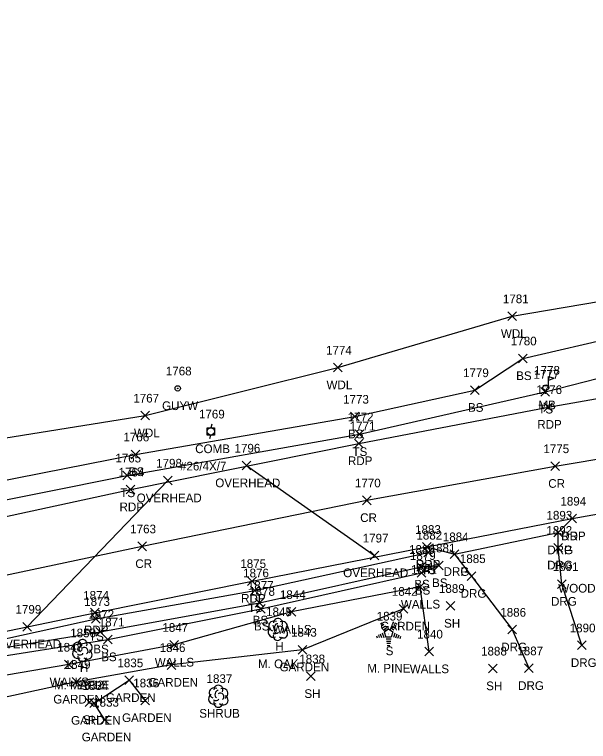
# Model space of a CAD drawing. Extents: x 1611797 to 1633212, y 298978 to 305475.
# Drawn here: x 1613786.4 to 1613918.9, y 301329.6 to 301497.2 of the extents above; entities that cross this region are included whole.
import ezdxf

# ---------------------------------------------------------------- set-up
doc = ezdxf.new("R2010")
doc.units = 0
for name, color, linetype in [('L_A', 7, 'Continuous'), ('L_C', 7, 'Continuous'), ('L_I', 7, 'Continuous'), ('L_TIC', 7, 'Continuous'), ('LAPB', 7, 'Continuous'), ('LAWA', 7, 'Continuous'), ('LELB', 7, 'Continuous'), ('LMB', 7, 'Continuous'), ('LSH', 7, 'Continuous'), ('LTC', 7, 'Continuous'), ('LTD', 7, 'Continuous'), ('LWS', 7, 'Continuous'), ('P_A', 7, 'Continuous'), ('P_I', 7, 'Continuous'), ('P_TIC', 7, 'Continuous'), ('PET', 7, 'Continuous'), ('PRC', 7, 'Continuous'), ('R_A', 7, 'Continuous'), ('R_C', 7, 'Continuous'), ('R_I', 7, 'Continuous'), ('R_TIC', 7, 'Continuous'), ('RDG', 7, 'Continuous'), ('RDP', 7, 'Continuous'), ('U_A', 7, 'Continuous'), ('U_C', 7, 'Continuous'), ('U_I', 7, 'Continuous'), ('U_TIC', 7, 'Continuous'), ('UCO', 7, 'Continuous'), ('UP', 7, 'Continuous'), ('UPGW', 7, 'Continuous')]:
    doc.layers.add(name, color=color, linetype=linetype)

msp = doc.modelspace()

# ---------------------------------------------------------------- linework, layer by layer
at = {"layer": 'L_TIC'}
for points in [[(1613900.25, 301426.67), (1613902.25, 301428.67)], [(1613902.25, 301426.67), (1613900.25, 301428.67)], [(1613902.75, 301416.94), (1613904.75, 301418.94)], [(1613904.75, 301416.94), (1613902.75, 301418.94)], [(1613860.02, 301414.83), (1613862.02, 301416.83)], [(1613862.02, 301414.83), (1613860.02, 301416.83)], [(1613891.63, 301409.62), (1613893.63, 301411.62)], [(1613893.63, 301409.62), (1613891.63, 301411.62)], [(1613907.89, 301409.23), (1613909.89, 301411.23)], [(1613909.89, 301409.23), (1613907.89, 301411.23)], [(1613815.59, 301403.76), (1613817.59, 301405.76)], [(1613817.59, 301403.76), (1613815.59, 301405.76)], [(1613863.95, 301403.5), (1613865.95, 301405.5)], [(1613865.95, 301403.5), (1613863.95, 301405.5)], [(1613865.01, 301399.43), (1613867.01, 301401.43)], [(1613867.01, 301399.43), (1613865.01, 301401.43)], [(1613813.37, 301394.8), (1613815.37, 301396.8)], [(1613815.37, 301394.8), (1613813.37, 301396.8)], [(1613811.44, 301389.94), (1613813.44, 301391.94)], [(1613813.44, 301389.94), (1613811.44, 301391.94)], [(1613880.86, 301372.15), (1613882.86, 301374.15)], [(1613882.86, 301372.15), (1613880.86, 301374.15)], [(1613879.25, 301368.86), (1613881.25, 301370.86)], [(1613881.25, 301368.86), (1613879.25, 301370.86)], [(1613883.35, 301369.19), (1613885.35, 301371.19)], [(1613885.35, 301369.19), (1613883.35, 301371.19)], [(1613883.35, 301369.19), (1613885.35, 301371.19)], [(1613885.35, 301369.19), (1613883.35, 301371.19)], [(1613879.38, 301367.45), (1613881.38, 301369.45)], [(1613881.38, 301367.45), (1613879.38, 301369.45)], [(1613840.93, 301363.44), (1613842.93, 301365.44)], [(1613842.93, 301363.44), (1613840.93, 301365.44)], [(1613879.05, 301364.25), (1613881.05, 301366.25)], [(1613881.05, 301364.25), (1613879.05, 301366.25)], [(1613841.97, 301360.57), (1613843.97, 301362.57)], [(1613843.97, 301360.57), (1613841.97, 301362.57)], [(1613886.07, 301359.85), (1613888.07, 301361.85)], [(1613888.07, 301359.85), (1613886.07, 301361.85)], [(1613842.27, 301359.18), (1613844.27, 301361.18)], [(1613844.27, 301359.18), (1613842.27, 301361.18)], [(1613849.37, 301358.45), (1613851.37, 301360.45)], [(1613851.37, 301358.45), (1613849.37, 301360.45)], [(1613875.2, 301359.18), (1613877.2, 301361.18)], [(1613877.2, 301359.18), (1613875.2, 301361.18)], [(1613804.22, 301356.84), (1613806.22, 301358.84)], [(1613806.22, 301356.84), (1613804.22, 301358.84)], [(1613805.18, 301353.9), (1613807.18, 301355.9)], [(1613807.18, 301353.9), (1613805.18, 301355.9)], [(1613807.01, 301352.1), (1613809.01, 301354.1)], [(1613809.01, 301352.1), (1613807.01, 301354.1)], [(1613822.26, 301350.87), (1613824.26, 301352.87)], [(1613824.26, 301350.87), (1613822.26, 301352.87)], [(1613851.93, 301349.75), (1613853.93, 301351.75)], [(1613853.93, 301349.75), (1613851.93, 301351.75)], [(1613881.1, 301349.33), (1613883.1, 301351.33)], [(1613883.1, 301349.33), (1613881.1, 301351.33)], [(1613797.99, 301346.31), (1613799.99, 301348.31)], [(1613799.99, 301346.31), (1613797.99, 301348.31)], [(1613821.68, 301346.22), (1613823.68, 301348.22)], [(1613823.68, 301346.22), (1613821.68, 301348.22)], [(1613895.78, 301345.41), (1613897.78, 301347.41)], [(1613897.78, 301345.41), (1613895.78, 301347.41)], [(1613853.84, 301343.62), (1613855.84, 301345.62)], [(1613855.84, 301343.62), (1613853.84, 301345.62)], [(1613799.74, 301342.33), (1613801.74, 301344.33)], [(1613801.74, 301342.33), (1613799.74, 301344.33)], [(1613811.89, 301342.7), (1613813.89, 301344.7)], [(1613813.89, 301342.7), (1613811.89, 301344.7)], [(1613815.58, 301338.06), (1613817.58, 301340.06)], [(1613817.58, 301338.06), (1613815.58, 301340.06)], [(1613802.74, 301337.62), (1613804.74, 301339.62)], [(1613804.74, 301337.62), (1613802.74, 301339.62)], [(1613803.82, 301337.45), (1613805.82, 301339.45)], [(1613805.82, 301337.45), (1613803.82, 301339.45)], [(1613806.28, 301333.61), (1613808.28, 301335.61)], [(1613808.28, 301333.61), (1613806.28, 301335.61)]]:
    msp.add_lwpolyline(points, dxfattribs=at)
at = {"layer": 'LAPB'}
for points in [[(1613876.2, 301360.18), (1613852.93, 301350.75), (1613822.68, 301347.22), (1613800.74, 301343.33), (1613776.91, 301338.17), (1613757.84, 301334.19), (1613733.86, 301333), (1613732.31, 301335.78)], [(1613807.28, 301334.61), (1613804.82, 301338.45), (1613812.89, 301343.7), (1613816.58, 301339.06)]]:
    msp.add_lwpolyline(points, dxfattribs=at)
at = {"layer": 'LAWA'}
msp.add_lwpolyline([(1613659.39, 301379.3), (1613661.87, 301370.75), (1613686.93, 301375.42), (1613730.09, 301388.72), (1613768.03, 301396.97), (1613816.59, 301404.76), (1613861.02, 301415.83), (1613901.25, 301427.67), (1613950.68, 301436.07), (1613982.7, 301436.25), (1614021.38, 301440.86), (1614060.15, 301445.11), (1614098.09, 301453.38), (1614139.15, 301456.54), (1614173, 301459.52), (1614211.23, 301469.75), (1614243.82, 301473.03), (1614282.31, 301479.54), (1614304.52, 301484.61), (1614323.47, 301484.21), (1614343.41, 301488.74), (1614366.06, 301492.98), (1614391.26, 301497.25)], dxfattribs=at)
at = {"layer": 'LELB'}
for points in [[(1613688.22, 301363.65), (1613727.18, 301373.26), (1613772.17, 301382.86), (1613812.44, 301390.94), (1613866.01, 301400.43), (1613908.89, 301410.23), (1613926.88, 301414.84), (1613952.87, 301419.07), (1613986.36, 301422.88), (1614024.64, 301426.87), (1614063.32, 301431.77), (1614099.1, 301436.53), (1614140.8, 301441.18), (1614173.87, 301445.08), (1614214.29, 301453.13), (1614246.46, 301456.83), (1614285.28, 301461.82), (1614322.04, 301468.56), (1614347.54, 301476.47), (1614359.36, 301482.63), (1614366.06, 301492.98)], [(1613687.53, 301366.74), (1613727.39, 301378.05), (1613770.58, 301387.15), (1613814.37, 301395.8), (1613864.95, 301404.5), (1613892.63, 301410.62), (1613903.75, 301417.94), (1613926.3, 301423.14), (1613932.29, 301417.42), (1613937.13, 301418.44), (1613952.64, 301424.47), (1613985.55, 301430.21), (1614023.64, 301431.15), (1614062.6, 301434.14), (1614098.84, 301439.68), (1614140.09, 301444.03), (1614173.26, 301449.68), (1614212.1, 301463.73), (1614243.82, 301473.03), (1614283.52, 301473.37), (1614303.68, 301476.17), (1614323.47, 301484.21)], [(1613732.31, 301335.78), (1613729.05, 301337.31), (1613728.42, 301341.08), (1613751.24, 301346.06), (1613805.22, 301357.84), (1613841.93, 301364.44), (1613881.86, 301373.15)], [(1613729.95, 301340.04), (1613751.68, 301344.19), (1613776.66, 301350.03), (1613806.18, 301354.9), (1613842.97, 301361.57), (1613880.25, 301369.86), (1613884.35, 301370.19)], [(1613729.95, 301340.04), (1613730.35, 301338.07), (1613751.98, 301341.79), (1613777.67, 301348.31), (1613808.01, 301353.1), (1613843.27, 301360.18), (1613880.38, 301368.45), (1613884.35, 301370.19)]]:
    msp.add_lwpolyline(points, dxfattribs=at)
at = {"layer": 'LMB'}
for p, q in [((1613909.68, 301413.79), (1613910.97, 301413.41)), ((1613909.69, 301411.2), (1613909.68, 301413.79)), ((1613909.68, 301412.89), (1613910.97, 301413.4)), ((1613909.03, 301411.19), (1613909.03, 301411.19))]:
    msp.add_line(p, q, dxfattribs=at)
msp.add_circle((1613909.03, 301411.19), 0.656, dxfattribs=at)
at = {"layer": 'LSH'}
msp.add_line((1613833.44, 301340.07), (1613833.44, 301340.07), dxfattribs=at)
msp.add_line((1613833.44, 301340.07), (1613833.44, 301340.07), dxfattribs=at)
msp.add_arc((1613833.49, 301341.5), 1.05, 335.5272, 180.9563, dxfattribs=at)
for centre, major_axis, ratio, start_param, end_param in [((1613832.65, 301340.73), (1.21, -0.51), 0.895232, 1.570796, 4.712389), ((1613834.48, 301340.65), (-1.14, -0.48), 0.949671, 1.570796, 4.712389), ((1613832.36, 301339.36), (0.58, -1.04), 0.959034, 3.141593, 6.283185), ((1613833.23, 301340.53), (-0.208, -0.792), 0.645439, 3.141593, 6.283185), ((1613833.94, 301339.9), (-0.5, 0.667), 0.989748, 3.141593, 6.283185), ((1613834.44, 301339.23), (-1.09, 0.79), 0.841452, 1.570796, 4.712389), ((1613833.44, 301338.57), (0.26, 1.06), 0.942809, 1.570796, 4.712389), ((1613832.98, 301339.32), (-0.625, -0.083), 0.423636, 0, 3.141593)]:
    msp.add_ellipse(centre, major_axis=major_axis, ratio=ratio, start_param=start_param, end_param=end_param, dxfattribs=at)
at = {"layer": 'LTC'}
for p, q in [((1613870.9, 301356.69), (1613871.26, 301356.95)), ((1613874.3, 301356.93), (1613874.72, 301356.63)), ((1613871.11, 301356.23), (1613871.64, 301356.61)), ((1613871.32, 301355.76), (1613872.03, 301356.27)), ((1613871.53, 301355.29), (1613872.41, 301355.93)), ((1613871.76, 301354.84), (1613872.77, 301355.57)), ((1613872.77, 301355.57), (1613873.77, 301354.85)), ((1613873.19, 301355.89), (1613874, 301355.3)), ((1613873.56, 301356.24), (1613874.24, 301355.74)), ((1613873.93, 301356.58), (1613874.48, 301356.18)), ((1613869.94, 301353.97), (1613870.09, 301353.5)), ((1613870.39, 301354.19), (1613870.6, 301353.54)), ((1613870.85, 301354.4), (1613871.12, 301353.57)), ((1613871.3, 301354.62), (1613871.63, 301353.6)), ((1613871.76, 301354.84), (1613872.14, 301353.65)), ((1613873.37, 301353.65), (1613872.14, 301353.65)), ((1613873.77, 301354.85), (1613873.37, 301353.65)), ((1613874.2, 301354.58), (1613873.86, 301353.54)), ((1613874.65, 301354.33), (1613874.36, 301353.44)), ((1613875.09, 301354.08), (1613874.85, 301353.35)), ((1613875.54, 301353.83), (1613875.35, 301353.25)), ((1613873.34, 301353.15), (1613872.19, 301353.15)), ((1613873.25, 301352.65), (1613872.26, 301352.65)), ((1613873.17, 301352.15), (1613872.34, 301352.15)), ((1613873.08, 301351.65), (1613872.41, 301351.65))]:
    msp.add_line(p, q, dxfattribs=at)
at = {"layer": 'LTD'}
for p, q in [((1613847.19, 301355.49), (1613847.19, 301355.49)), ((1613847.19, 301355.49), (1613847.19, 301355.49)), ((1613802.08, 301350.61), (1613802.08, 301350.61)), ((1613802.08, 301350.61), (1613802.08, 301350.61))]:
    msp.add_line(p, q, dxfattribs=at)
for centre in [(1613847.24, 301356.93), (1613802.13, 301352.05)]:
    msp.add_arc(centre, 1.05, 335.5272, 180.9563, dxfattribs=at)
for centre, major_axis, ratio, start_param, end_param in [((1613846.4, 301356.16), (1.21, -0.51), 0.895232, 1.570796, 4.712389), ((1613846.98, 301355.95), (-0.208, -0.792), 0.645439, 3.141593, 6.283185), ((1613848.23, 301356.08), (-1.14, -0.48), 0.949671, 1.570796, 4.712389), ((1613846.11, 301354.78), (0.58, -1.04), 0.959034, 3.141593, 6.283185), ((1613847.69, 301355.33), (-0.5, 0.667), 0.989748, 3.141593, 6.283185), ((1613848.19, 301354.66), (-1.09, 0.79), 0.841452, 1.570796, 4.712389), ((1613847.19, 301353.99), (0.26, 1.06), 0.942809, 1.570796, 4.712389), ((1613846.73, 301354.74), (-0.625, -0.083), 0.423636, 0, 3.141593), ((1613801.29, 301351.28), (1.21, -0.51), 0.895232, 1.570796, 4.712389), ((1613801.87, 301351.07), (-0.208, -0.792), 0.645439, 3.141593, 6.283185), ((1613803.12, 301351.2), (-1.14, -0.48), 0.949671, 1.570796, 4.712389), ((1613801, 301349.9), (0.58, -1.04), 0.959034, 3.141593, 6.283185), ((1613802.58, 301350.45), (-0.5, 0.667), 0.989748, 3.141593, 6.283185), ((1613803.08, 301349.78), (-1.09, 0.79), 0.841452, 1.570796, 4.712389), ((1613802.08, 301349.11), (0.26, 1.06), 0.942809, 1.570796, 4.712389), ((1613801.62, 301349.86), (-0.625, -0.083), 0.423636, 0, 3.141593)]:
    msp.add_ellipse(centre, major_axis=major_axis, ratio=ratio, start_param=start_param, end_param=end_param, dxfattribs=at)
at = {"layer": 'LWS'}
msp.add_lwpolyline([(1613882.1, 301350.33), (1613880.05, 301365.25), (1613850.37, 301359.45), (1613823.26, 301351.87), (1613798.99, 301347.31), (1613776.46, 301343.46), (1613758.61, 301338.57), (1613732.31, 301335.78)], dxfattribs=at)
at = {"layer": 'P_TIC'}
for points in [[(1613908.58, 301405.72), (1613910.58, 301407.72)], [(1613910.58, 301405.72), (1613908.58, 301407.72)], [(1613864.89, 301397.32), (1613866.89, 301399.32)], [(1613866.89, 301397.32), (1613864.89, 301399.32)], [(1613910.17, 301392.09), (1613912.17, 301394.09)], [(1613912.17, 301392.09), (1613910.17, 301394.09)], [(1613812.19, 301386.7), (1613814.19, 301388.7)], [(1613814.19, 301386.7), (1613812.19, 301388.7)], [(1613866.77, 301384.2), (1613868.77, 301386.2)], [(1613868.77, 301384.2), (1613866.77, 301386.2)], [(1613914.09, 301379.99), (1613916.09, 301381.99)], [(1613916.09, 301379.99), (1613914.09, 301381.99)], [(1613814.88, 301373.59), (1613816.88, 301375.59)], [(1613816.88, 301373.59), (1613814.88, 301375.59)], [(1613880.56, 301373.47), (1613882.56, 301375.47)], [(1613882.56, 301373.47), (1613880.56, 301375.47)], [(1613840.24, 301365.59), (1613842.24, 301367.59)], [(1613842.24, 301365.59), (1613840.24, 301367.59)], [(1613803.99, 301358.29), (1613805.99, 301360.29)], [(1613805.99, 301358.29), (1613803.99, 301360.29)]]:
    msp.add_lwpolyline(points, dxfattribs=at)
at = {"layer": 'PET'}
for points in [[(1613689.79, 301361.01), (1613727.87, 301369.49), (1613773.07, 301379.01), (1613813.19, 301387.7), (1613865.89, 301398.32), (1613909.58, 301406.72), (1613927.53, 301409.86), (1613953.4, 301414.17), (1613986.85, 301419.38), (1614025.22, 301424.34), (1614063.91, 301429.31), (1614099.06, 301433.16), (1614141.37, 301438.19), (1614174.31, 301441.58), (1614214.27, 301446.57), (1614246.62, 301450.37), (1614286, 301456.17), (1614323.84, 301461.99), (1614353.18, 301466.45), (1614396.11, 301473.72)], [(1613701.72, 301336.19), (1613728.29, 301342.74), (1613750.94, 301348.22), (1613776.31, 301353.3), (1613804.99, 301359.29), (1613841.24, 301366.59), (1613881.56, 301374.47), (1613915.09, 301380.99), (1613948.91, 301387.03), (1613987.44, 301392.91), (1614035.1, 301399.28), (1614067.29, 301403.16), (1614100.64, 301406.94), (1614145.48, 301411.71), (1614172.04, 301414.07), (1614174.91, 301413.62), (1614214.97, 301418.38), (1614220.25, 301418.94), (1614228.04, 301421.41), (1614249.59, 301424.45), (1614288.66, 301429.71), (1614330.83, 301435.72), (1614357.07, 301439.35), (1614396.41, 301445)]]:
    msp.add_lwpolyline(points, dxfattribs=at)
at = {"layer": 'PRC'}
msp.add_lwpolyline([(1613693.64, 301348.14), (1613730.35, 301356.23), (1613775.18, 301366.05), (1613815.88, 301374.59), (1613867.77, 301385.2), (1613911.17, 301393.09), (1613954.79, 301400.41), (1613984.71, 301404.65), (1614033.94, 301411.17), (1614065.91, 301415.23), (1614099.67, 301419.3), (1614143.88, 301424.7), (1614174.58, 301428.12), (1614215.56, 301433.27), (1614248.59, 301437.14), (1614287.59, 301442.54), (1614326.75, 301448.33), (1614363.42, 301453.92), (1614394.65, 301458.77)], dxfattribs=at)
at = {"layer": 'R_TIC'}
for points in [[(1613914.09, 301379.99), (1613916.09, 301381.99)], [(1613916.09, 301379.99), (1613914.09, 301381.99)], [(1613910.88, 301376.76), (1613912.88, 301378.76)], [(1613912.88, 301376.76), (1613910.88, 301378.76)], [(1613910.88, 301376.76), (1613912.88, 301378.76)], [(1613912.88, 301376.76), (1613910.88, 301378.76)], [(1613880.56, 301373.47), (1613882.56, 301375.47)], [(1613882.56, 301373.47), (1613880.56, 301375.47)], [(1613910.85, 301373.26), (1613912.85, 301375.26)], [(1613912.85, 301373.26), (1613910.85, 301375.26)], [(1613886.97, 301371.78), (1613888.97, 301373.78)], [(1613888.97, 301371.78), (1613886.97, 301373.78)], [(1613886.97, 301371.78), (1613888.97, 301373.78)], [(1613888.97, 301371.78), (1613886.97, 301373.78)], [(1613890.89, 301366.73), (1613892.89, 301368.73)], [(1613892.89, 301366.73), (1613890.89, 301368.73)], [(1613911.75, 301364.89), (1613913.75, 301366.89)], [(1613913.75, 301364.89), (1613911.75, 301366.89)], [(1613900.28, 301354.37), (1613902.28, 301356.37)], [(1613902.28, 301354.37), (1613900.28, 301356.37)], [(1613916.32, 301350.76), (1613918.32, 301352.76)], [(1613918.32, 301350.76), (1613916.32, 301352.76)], [(1613904.15, 301345.47), (1613906.15, 301347.47)], [(1613906.15, 301345.47), (1613904.15, 301347.47)]]:
    msp.add_lwpolyline(points, dxfattribs=at)
at = {"layer": 'RDG'}
for points in [[(1613917.32, 301351.76), (1613912.75, 301365.89), (1613911.85, 301374.26), (1613911.88, 301377.76)], [(1613887.97, 301372.78), (1613891.89, 301367.73), (1613901.28, 301355.37), (1613905.15, 301346.47)]]:
    msp.add_lwpolyline(points, dxfattribs=at)
at = {"layer": 'RDP'}
msp.add_lwpolyline([(1613881.56, 301374.47), (1613887.97, 301372.78), (1613911.88, 301377.76), (1613915.09, 301380.99)], dxfattribs=at)
at = {"layer": 'U_TIC'}
for points in [[(1613838.95, 301392.23), (1613840.95, 301394.23)], [(1613840.95, 301392.23), (1613838.95, 301394.23)], [(1613820.81, 301388.76), (1613822.81, 301390.76)], [(1613822.81, 301388.76), (1613820.81, 301390.76)], [(1613868.47, 301371.48), (1613870.47, 301373.48)], [(1613870.47, 301371.48), (1613868.47, 301373.48)], [(1613788.37, 301355.06), (1613790.37, 301357.06)], [(1613790.37, 301355.06), (1613788.37, 301357.06)]]:
    msp.add_lwpolyline(points, dxfattribs=at)
at = {"layer": 'UCO'}
for points in [[(1613839.95, 301393.23), (1613869.47, 301372.48)], [(1613821.81, 301389.76), (1613789.37, 301356.06)]]:
    msp.add_lwpolyline(points, dxfattribs=at)
at = {"layer": 'UP'}
for p, q in [((1613832, 301402.76), (1613831.75, 301401.93)), ((1613830.91, 301400.26), (1613830.91, 301401.93)), ((1613830.91, 301401.93), (1613832.58, 301401.93)), ((1613831.75, 301401.09), (1613831.75, 301401.09)), ((1613832.58, 301401.93), (1613832.58, 301400.26)), ((1613832.58, 301400.26), (1613830.91, 301400.26)), ((1613831.5, 301399.43), (1613831.75, 301400.26))]:
    msp.add_line(p, q, dxfattribs=at)
msp.add_circle((1613831.75, 301401.09), 0.833, dxfattribs=at)
at = {"layer": 'UPGW'}
for radius in [0.625, 0.0833]:
    msp.add_circle((1613824.1, 301411.02), radius, dxfattribs=at)

# ---------------------------------------------------------------- texts
at = {"layer": 'L_A'}
for s, p in [('WDL', (1613898.67, 301422.67)), ('BS', (1613902.19, 301412.94)), ('WDL', (1613858.43, 301410.83)), ('BS', (1613891.08, 301405.62)), ('TS', (1613907.3, 301405.23)), ('MB', (1613907.34, 301406.19)), ('WDL', (1613814, 301399.76)), ('BS', (1613863.39, 301399.5)), ('TS', (1613864.42, 301395.43)), ('BS', (1613812.81, 301390.8)), ('TS', (1613810.84, 301385.94)), ('TS', (1613880.27, 301368.15)), ('BS', (1613878.69, 301364.86)), ('BS', (1613882.79, 301365.19)), ('BS', (1613882.79, 301365.19)), ('BS', (1613878.82, 301363.45)), ('WALLS', (1613875.59, 301360.25)), ('TS', (1613840.34, 301359.44)), ('BS', (1613841.41, 301356.57)), ('BS', (1613841.71, 301355.18)), ('GARDEN', (1613870.87, 301355.18)), ('SH', (1613885.56, 301355.85)), ('WALLS', (1613845.92, 301354.45)), ('TS', (1613803.63, 301352.84)), ('BS', (1613804.62, 301349.9)), ('H', (1613846.62, 301350.49)), ('BS', (1613806.45, 301348.1)), ('S', (1613872.09, 301349.48)), ('WALLS', (1613818.8, 301346.87)), ('H', (1613801.52, 301345.61)), ('GARDEN', (1613847.6, 301345.75)), ('WALLS', (1613877.64, 301345.33)), ('WALLS', (1613794.54, 301342.31)), ('GARDEN', (1613817.35, 301342.22)), ('SH', (1613895.27, 301341.41)), ('SH', (1613853.33, 301339.62)), ('GARDEN', (1613795.4, 301338.33)), ('GARDEN', (1613807.56, 301338.7)), ('SHRUB', (1613829.07, 301335.07)), ('GARDEN', (1613799.49, 301333.45)), ('SH', (1613802.23, 301333.62)), ('GARDEN', (1613811.25, 301334.06)), ('GARDEN', (1613801.95, 301329.61))]:
    msp.add_text(s, height=2, dxfattribs=at).set_placement(p)
at = {"layer": 'L_C'}
for s, p in [('M. OAK', (1613842.62, 301346.49)), ('M. PINE', (1613867.83, 301345.48)), ('M. MAPLE', (1613795.53, 301341.61))]:
    msp.add_text(s, height=2, dxfattribs=at).set_placement(p)
at = {"layer": 'L_I'}
for s, p in [('1781', (1613899.13, 301430.67)), ('1780', (1613900.97, 301420.94)), ('1774', (1613858.32, 301418.83)), ('1779', (1613889.93, 301413.62)), ('1778', (1613906.34, 301414.19)), ('1777', (1613906.2, 301413.23)), ('1767', (1613813.85, 301407.76)), ('1773', (1613862.26, 301407.5)), ('1772', (1613863.32, 301403.43)), ('1766', (1613811.57, 301398.8)), ('1765', (1613809.7, 301393.94)), ('1882', (1613879.17, 301376.15)), ('1881', (1613882.22, 301373.19)), ('1881', (1613882.22, 301373.19)), ('1880', (1613877.47, 301372.86)), ('1879', (1613877.68, 301371.45)), ('1841', (1613877.92, 301368.25)), ('1876', (1613839.19, 301367.44)), ('1877', (1613840.28, 301364.57)), ('1878', (1613840.58, 301363.18)), ('1842', (1613873.51, 301363.18)), ('1889', (1613884.37, 301363.85)), ('1844', (1613847.68, 301362.45)), ('1873', (1613802.52, 301360.84)), ('1845', (1613844.5, 301358.49)), ('1872', (1613803.49, 301357.9)), ('1839', (1613870.01, 301357.48)), ('1871', (1613805.88, 301356.1)), ('1847', (1613820.56, 301354.87)), ('1850', (1613799.3, 301353.61)), ('1843', (1613850.24, 301353.75)), ('1840', (1613879.32, 301353.33)), ('1848', (1613796.3, 301350.31)), ('1846', (1613819.93, 301350.22)), ('1888', (1613894.09, 301349.41)), ('1849', (1613798.03, 301346.33)), ('1835', (1613810.19, 301346.7)), ('1838', (1613852.15, 301347.62)), ('1837', (1613830.75, 301343.07)), ('1832', (1613801.05, 301341.62)), ('1834', (1613802.13, 301341.45)), ('1836', (1613813.84, 301342.06)), ('1833', (1613804.59, 301337.61))]:
    msp.add_text(s, height=2, dxfattribs=at).set_placement(p)
at = {"layer": 'LTC'}
msp.add_text('.', height=1.04, rotation=270, dxfattribs=at).set_placement((1613872.65, 301354.59))
at = {"layer": 'P_A'}
for s, p in [('RDP', (1613907.07, 301401.72)), ('RDP', (1613863.38, 301393.32)), ('CR', (1613909.6, 301388.09)), ('RDP', (1613810.67, 301382.7)), ('CR', (1613866.2, 301380.2)), ('RDP', (1613912.58, 301375.99)), ('CR', (1613814.32, 301369.59)), ('RDP', (1613879.05, 301369.47)), ('RDP', (1613838.73, 301361.59)), ('RDP', (1613802.48, 301354.29))]:
    msp.add_text(s, height=2, dxfattribs=at).set_placement(p)
at = {"layer": 'P_I'}
for s, p in [('1776', (1613906.83, 301409.72)), ('1771', (1613863.76, 301401.32)), ('1775', (1613908.47, 301396.09)), ('1764', (1613810.45, 301390.7)), ('1770', (1613864.99, 301388.2)), ('1894', (1613912.4, 301383.99)), ('1763', (1613813.14, 301377.59)), ('1883', (1613878.87, 301377.47)), ('1875', (1613838.54, 301369.59)), ('1874', (1613802.29, 301362.29))]:
    msp.add_text(s, height=2, dxfattribs=at).set_placement(p)
at = {"layer": 'R_A'}
for s, p in [('DRP', (1613912.58, 301375.99)), ('DRG', (1613909.37, 301372.76)), ('DRP', (1613909.37, 301372.76)), ('DRP', (1613879.05, 301369.47)), ('DRG', (1613909.34, 301369.26)), ('DRG', (1613885.45, 301367.78)), ('DRP', (1613885.45, 301367.78)), ('DRG', (1613889.38, 301362.73)), ('DRG', (1613910.24, 301360.89)), ('DRG', (1613898.76, 301350.37)), ('DRG', (1613914.81, 301346.76)), ('DRG', (1613902.64, 301341.47))]:
    msp.add_text(s, height=2, dxfattribs=at).set_placement(p)
at = {"layer": 'R_C'}
msp.add_text('WOODEN #422', height=2, dxfattribs=at).set_placement((1613911.9, 301363.93))
at = {"layer": 'R_I'}
for s, p in [('1894', (1613912.4, 301383.99)), ('1893', (1613909.19, 301380.76)), ('1893', (1613909.19, 301380.76)), ('1883', (1613878.87, 301377.47)), ('1892', (1613909.16, 301377.26)), ('1884', (1613885.27, 301375.78)), ('1884', (1613885.27, 301375.78)), ('1885', (1613889.2, 301370.73)), ('1891', (1613910.62, 301368.89)), ('1886', (1613898.53, 301358.37)), ('1890', (1613914.54, 301354.76)), ('1887', (1613902.46, 301349.47))]:
    msp.add_text(s, height=2, dxfattribs=at).set_placement(p)
at = {"layer": 'U_A'}
for s, p in [('GUYW', (1613820.49, 301406.02)), ('COMB', (1613828.13, 301396.09)), ('OVERHEAD', (1613832.77, 301388.23)), ('OVERHEAD', (1613814.63, 301384.76)), ('OVERHEAD', (1613862.28, 301367.48)), ('OVERHEAD', (1613782.19, 301351.06))]:
    msp.add_text(s, height=2, dxfattribs=at).set_placement(p)
at = {"layer": 'U_C'}
msp.add_text('#26/4X/7', height=2, dxfattribs=at).set_placement((1613824.63, 301392.09))
at = {"layer": 'U_I'}
for s, p in [('1768', (1613821.36, 301414.02)), ('1769', (1613829, 301404.09)), ('1796', (1613837.21, 301396.23)), ('1798', (1613819.12, 301392.76)), ('1797', (1613866.78, 301375.48)), ('1799', (1613786.67, 301359.06))]:
    msp.add_text(s, height=2, dxfattribs=at).set_placement(p)

doc.saveas('drawing.dxf')
